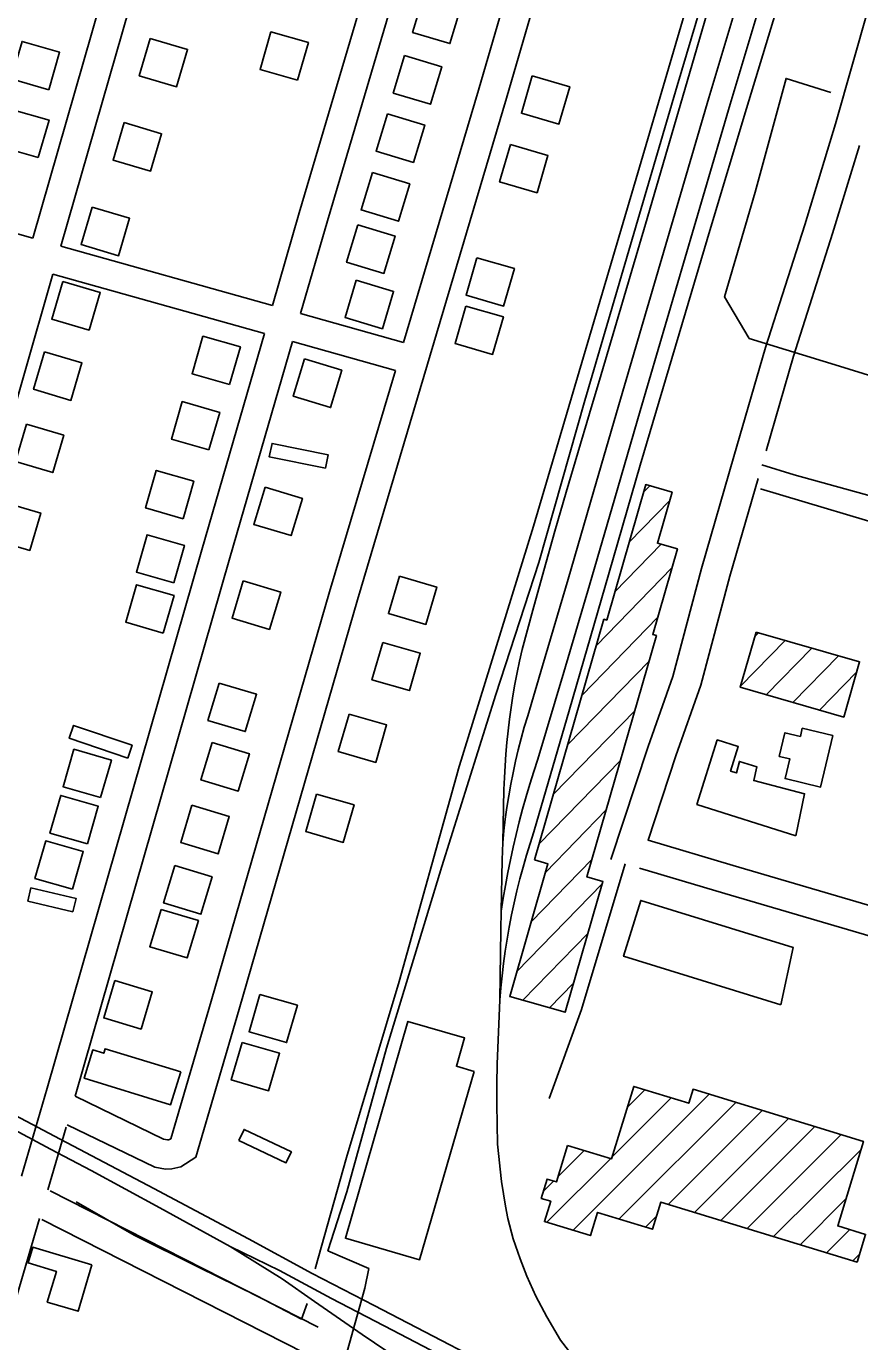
# Model space of a CAD drawing. Extents: x 3568792 to 3606828, y 529143 to 554785.
# Drawn here: x 3572984 to 3573838, y 547234 to 548583 of the extents above; entities that cross this region are included whole.
import ezdxf

# ---------------------------------------------------------------- set-up
doc = ezdxf.new("R2010")
doc.units = 0
for name, color, linetype in [('V-BLDG-OTLN', 7, 'Continuous'), ('V-RAIL-TRAK', 7, 'Continuous'), ('V-ROAD-CNTR', 7, 'Continuous'), ('V-SITE-OTLN', 7, 'Continuous'), ('V-TOPO-SHOR', 7, 'Continuous'), ('V-UTIL-LINE', 7, 'Continuous')]:
    doc.layers.add(name, color=color, linetype=linetype)

msp = doc.modelspace()

# ---------------------------------------------------------------- linework, layer by layer
at = {"layer": 'V-BLDG-OTLN'}
for p, q in [((3573616.5, 548104.9), (3573623.2, 548111.8)), ((3573601.9, 548054.1), (3573643.6, 548096.9)), ((3573587.2, 548003.2), (3573634.7, 548051.9)), ((3573568.4, 547948), (3573645.8, 548027.6)), ((3573553.7, 547897.2), (3573631.2, 547976.7)), ((3573716.3, 547906.3), (3573762.1, 547953.2)), ((3573730.9, 547957.1), (3573734.8, 547961.1)), ((3573742.6, 547897.4), (3573789.3, 547945.4)), ((3573769.9, 547889.6), (3573816.6, 547937.5)), ((3573539.1, 547846.3), (3573622.4, 547931.8)), ((3573797.1, 547881.7), (3573835.4, 547921)), ((3573524.4, 547795.5), (3573607.8, 547881)), ((3573509.8, 547744.6), (3573593.1, 547830.1)), ((3573516.1, 547715.2), (3573578.5, 547779.3)), ((3573501.4, 547664.4), (3573563.8, 547728.4)), ((3573486.8, 547613.5), (3573574.3, 547703.3)), ((3573492.9, 547584), (3573559.6, 547652.5)), ((3573520.2, 547576.2), (3573545, 547601.6)), ((3573600, 547474.1), (3573618, 547492.1)), ((3573544.6, 547347.9), (3573684.2, 547487.5)), ((3573584.5, 547423.2), (3573645.1, 547483.8)), ((3573591.5, 547359.5), (3573711.3, 547479.2)), ((3573641.9, 547374.5), (3573738.3, 547470.9)), ((3573669, 547366.2), (3573765.4, 547462.7)), ((3573696.1, 547357.9), (3573792.5, 547454.4)), ((3573723.1, 547349.7), (3573819.6, 547446.1)), ((3573529, 547403), (3573555.9, 547429.9)), ((3573750.2, 547341.4), (3573839.9, 547431)), ((3573517.5, 547356.2), (3573583, 547421.6)), ((3573513.9, 547387.9), (3573524.4, 547398.4)), ((3573777.3, 547333.1), (3573824.3, 547380.2)), ((3573618.6, 547351.2), (3573630, 547362.6)), ((3573804.4, 547324.9), (3573828.2, 547348.7)), ((3573831.5, 547316.6), (3573838.3, 547323.5))]:
    msp.add_line(p, q, dxfattribs=at)
for points in [[(3573391.3, 548615.4), (3573379.8, 548577.1), (3573418.1, 548565.6), (3573429.6, 548603.9)], [(3573110.7, 548571), (3573099.3, 548532.6), (3573137.7, 548521.3), (3573149, 548559.7)], [(3573261.8, 548528.1), (3573272.9, 548566.6), (3573234.4, 548577.6), (3573223.4, 548539.2)], [(3573006.6, 548518.3), (3573017.6, 548556.8), (3572979.1, 548567.8), (3572968.1, 548529.4)], [(3573371.4, 548553.3), (3573359.9, 548514.9), (3573398.2, 548503.4), (3573409.7, 548541.8)], [(3573502.6, 548532.5), (3573491.5, 548494.1), (3573529.9, 548483), (3573541, 548521.4)], [(3572995.8, 548448.7), (3573006.8, 548487.1), (3572968.4, 548498.1), (3572957.4, 548459.7)], [(3573353.9, 548493.5), (3573342.4, 548455.2), (3573380.7, 548443.7), (3573392.2, 548482)], [(3573084, 548484.5), (3573072.6, 548446.1), (3573111, 548434.8), (3573122.3, 548473.1)], [(3573480.2, 548462.1), (3573469, 548423.6), (3573507.5, 548412.5), (3573518.6, 548450.9)], [(3573338.5, 548433.2), (3573327, 548394.9), (3573365.3, 548383.4), (3573376.8, 548421.7)], [(3573051.1, 548397.7), (3573039.7, 548359.4), (3573078.1, 548348), (3573089.4, 548386.4)], [(3573323.5, 548379.6), (3573312, 548341.3), (3573350.3, 548329.8), (3573361.8, 548368.1)], [(3573445.8, 548345.8), (3573434.7, 548307.4), (3573473.1, 548296.2), (3573484.3, 548334.7)], [(3573021, 548321.4), (3573009.7, 548283), (3573048, 548271.7), (3573059.4, 548310.1)], [(3573322, 548322.8), (3573310.5, 548284.5), (3573348.8, 548273), (3573360.3, 548311.3)], [(3573434.5, 548296.2), (3573423.4, 548257.8), (3573461.8, 548246.7), (3573473, 548285.1)], [(3573192.1, 548215.9), (3573203.1, 548254.3), (3573164.7, 548265.3), (3573153.6, 548226.9)], [(3573002.3, 548249.2), (3572990.9, 548210.9), (3573029.3, 548199.5), (3573040.6, 548237.9)], [(3573268.8, 548242), (3573257.3, 548203.7), (3573295.6, 548192.2), (3573307.1, 548230.5)], [(3573170.9, 548148.7), (3573182, 548187.2), (3573143.5, 548198.2), (3573132.5, 548159.7)], [(3572983.7, 548175.1), (3572972.3, 548136.8), (3573010.7, 548125.4), (3573022, 548163.8)], [(3573290.3, 548130), (3573293.1, 548143.7), (3573235.6, 548155.3), (3573232.8, 548141.5)], [(3573144.3, 548078.1), (3573155.3, 548116.6), (3573116.8, 548127.6), (3573105.8, 548089.2)], [(3573505, 547727.9), (3573576.1, 547974.9), (3573578.9, 547974.1), (3573618.9, 548113.1), (3573646, 548105.3), (3573631, 548053), (3573651.5, 548047.1), (3573626.2, 547959.3), (3573630, 547958.2), (3573558.7, 547710.5), (3573575, 547705.8), (3573536.3, 547571.6), (3573479.4, 547587.9), (3573518.6, 547724)], [(3573228.4, 548110.5), (3573216.9, 548072.2), (3573255.2, 548060.7), (3573266.7, 548099)], [(3572960.1, 548095.2), (3572948.7, 548056.9), (3572987.1, 548045.5), (3572998.4, 548083.9)], [(3573134.8, 548012.2), (3573145.8, 548050.7), (3573107.4, 548061.7), (3573096.4, 548023.3)], [(3573366.2, 548019.2), (3573355, 547980.8), (3573393.5, 547969.6), (3573404.6, 548008)], [(3573124, 547960.8), (3573135.1, 547999.3), (3573096.6, 548010.3), (3573085.6, 547971.9)], [(3573206.1, 548014.3), (3573194.6, 547976), (3573233, 547964.5), (3573244.5, 548002.8)], [(3573349.3, 547951.2), (3573338.1, 547912.8), (3573376.6, 547901.7), (3573387.7, 547940.1)], [(3573732.3, 547961.8), (3573838.4, 547931.3), (3573822.1, 547874.6), (3573716, 547905.1)], [(3573181.3, 547909.5), (3573169.8, 547871.2), (3573208.2, 547859.7), (3573219.7, 547898)], [(3573314.7, 547877.6), (3573303.6, 547839.2), (3573342, 547828), (3573353.1, 547866.5)], [(3573087.6, 547832.4), (3573092.1, 547845.6), (3573032, 547866), (3573027.5, 547852.8)], [(3573810.9, 547855.7), (3573798.3, 547802.8), (3573762, 547811.5), (3573766.8, 547831.6), (3573755.9, 547834.2), (3573761.7, 547858.5), (3573777.6, 547854.7), (3573779.6, 547863.1)], [(3573174.1, 547848.4), (3573162.6, 547810.1), (3573200.9, 547798.6), (3573212.4, 547836.9)], [(3573773, 547752.7), (3573671.4, 547785), (3573692.4, 547851.1), (3573713.9, 547844.3), (3573706, 547819.2), (3573712, 547817.2), (3573715.1, 547829), (3573732.9, 547823.5), (3573729.7, 547809.4), (3573781.9, 547795.9)], [(3573059.8, 547792), (3573070.8, 547830.5), (3573032.4, 547841.5), (3573021.3, 547803.1)], [(3573046.2, 547744.6), (3573057.3, 547783), (3573018.8, 547794.1), (3573007.8, 547755.6)], [(3573281.3, 547795.6), (3573270.2, 547757.1), (3573308.6, 547746), (3573319.7, 547784.4)], [(3573153.4, 547784), (3573141.9, 547745.7), (3573180.2, 547734.2), (3573191.7, 547772.5)], [(3573030.9, 547698), (3573041.9, 547736.5), (3573003.5, 547747.5), (3572992.4, 547709)], [(3573135.8, 547722.1), (3573124.3, 547683.8), (3573162.6, 547672.3), (3573174.1, 547710.6)], [(3573031.3, 547674.8), (3573034.5, 547688.4), (3572988.3, 547699.3), (3572985.1, 547685.7)], [(3573757.6, 547579.3), (3573596.2, 547629.1), (3573613.9, 547686.4), (3573770.3, 547638.1)], [(3573121.7, 547677.2), (3573110.2, 547638.9), (3573148.5, 547627.4), (3573160, 547665.7)], [(3573074.4, 547604.2), (3573062.9, 547565.9), (3573101.2, 547554.4), (3573112.7, 547592.7)], [(3573223.2, 547590), (3573212.1, 547551.6), (3573250.5, 547540.5), (3573261.6, 547578.9)], [(3573442.8, 547511), (3573387, 547317.7), (3573310.8, 547339.7), (3573375, 547562.2), (3573433.2, 547545.4), (3573424.7, 547516.2)], [(3573141.9, 547510.6), (3573064.4, 547534.3), (3573062.9, 547529.6), (3573051.7, 547533), (3573042.9, 547503.9), (3573131.6, 547476.8)], [(3573204.8, 547540.8), (3573193.7, 547502.3), (3573232.1, 547491.2), (3573243.3, 547529.6)], [(3573538.8, 547435.1), (3573584, 547421.4), (3573606.6, 547495.6), (3573663.1, 547478.3), (3573667.5, 547492.6), (3573842.3, 547439.2), (3573815.9, 547352.4), (3573844.5, 547343.7), (3573835.8, 547315.3), (3573634.3, 547376.8), (3573625.9, 547349), (3573569.5, 547366.2), (3573562.3, 547342.5), (3573515.1, 547356.9), (3573521.5, 547377.7), (3573511.7, 547380.7), (3573517.7, 547400.5), (3573527.3, 547397.5)], [(3573201.5, 547440), (3573249.9, 547417), (3573255.4, 547428.4), (3573206.9, 547451.4)], [(3573050.7, 547312.6), (3573036.6, 547264.9), (3573005, 547274.2), (3573014.4, 547305.8), (3572985.4, 547314.4), (3572990.2, 547330.6)]]:
    msp.add_lwpolyline(points, close=True, dxfattribs=at)
at = {"layer": 'V-RAIL-TRAK'}
for points in [[(3573497.9, 547875.9), (3573513.1, 547927), (3573539.5, 548016.2), (3573565.5, 548105.6), (3573591.4, 548195.1), (3573683.7, 548509.9), (3573700.2, 548564.8), (3573716.4, 548619.7), (3573732.4, 548674.7), (3573748.1, 548729.7), (3573760.2, 548773)], [(3573708.6, 548689.2), (3573663.8, 548534.8), (3573618.8, 548380.5), (3573573.4, 548226.2), (3573561.2, 548186.1), (3573549.2, 548145.8), (3573537.4, 548105.5), (3573525.8, 548065.2), (3573514.5, 548024.8), (3573503.3, 547984.3), (3573492.3, 547943.8), (3573489.6, 547932), (3573487.1, 547920.2), (3573484.8, 547908.3), (3573482.7, 547896.4), (3573480.9, 547884.5), (3573479.2, 547872.5), (3573477.7, 547860.5), (3573476.5, 547848.5), (3573475.4, 547836.5), (3573474.6, 547824.4), (3573474, 547812.4), (3573473.5, 547800.3), (3573472.2, 547745.9), (3573471.8, 547728.2), (3573470.7, 547675.5), (3573470.4, 547656.1), (3573469.3, 547584)], [(3573759.3, 548620.8), (3573722.5, 548499), (3573685.9, 548377.1), (3573649.5, 548255.1), (3573613.4, 548133.1), (3573577.1, 548007.6), (3573540.7, 547882.2), (3573504.2, 547756.8), (3573500.3, 547744.8), (3573496.6, 547732.7), (3573493.1, 547720.6), (3573489.8, 547708.4), (3573486.8, 547696.2), (3573484, 547683.8), (3573481.4, 547671.5), (3573479, 547659.1), (3573476.8, 547646.7), (3573474.9, 547634.2), (3573473.1, 547621.7), (3573471.6, 547609.2), (3573470.3, 547596.6), (3573469.3, 547584)], [(3573470.7, 547675.5), (3573472.8, 547688.7), (3573475, 547701.9), (3573477.4, 547715), (3573480.1, 547728.1), (3573482.9, 547741.2), (3573486, 547754.2), (3573489.2, 547767.2), (3573492.6, 547780.1), (3573496.3, 547793), (3573500.1, 547805.8), (3573504.1, 547818.6), (3573508.4, 547831.2), (3573535, 547920.5), (3573561.3, 548009.8), (3573587.4, 548099.2), (3573613.2, 548188.7), (3573705.5, 548503.4), (3573722, 548558.3), (3573738.3, 548613.3)], [(3573497.9, 547875.9), (3573494.4, 547864.3), (3573491.2, 547852.7), (3573488.2, 547841), (3573485.4, 547829.3), (3573482.8, 547817.5), (3573480.5, 547805.7), (3573478.4, 547793.8), (3573476.5, 547781.9), (3573474.8, 547769.9), (3573473.4, 547757.9), (3573472.2, 547745.9)], [(3573211.3, 547339), (3573114.2, 547390.9), (3573012.4, 547444.5), (3572907.6, 547499.8), (3572836.6, 547536.5), (3572765.7, 547573.3), (3572694.7, 547610.1), (3572624.4, 547646.8)], [(3572620.2, 547633.4), (3572672.4, 547605.5), (3572758.2, 547560.7), (3572871.2, 547503.1), (3572943, 547465.9), (3573008.3, 547431.2), (3573049.9, 547409.2), (3573120.4, 547371.1), (3573192.7, 547331.3)], [(3573477.5, 547360), (3573475.2, 547372.7), (3573473, 547385.3), (3573471.1, 547398), (3573469.5, 547410.8), (3573468.1, 547423.5), (3573466.9, 547436.3), (3573466.5, 547456.9), (3573466.3, 547477.4), (3573466.3, 547498), (3573466.5, 547518.6), (3573469.3, 547584)], [(3573740.7, 547062.4), (3573696.9, 547090.7), (3573661.1, 547114.2), (3573636.4, 547132.3), (3573611.3, 547151.1), (3573587, 547172.3), (3573566.1, 547192.9), (3573547.9, 547214.1), (3573531.5, 547235.1), (3573517.5, 547259.1), (3573506.2, 547280.5), (3573497, 547300.8), (3573490, 547318.7), (3573482.9, 547339.3), (3573477.5, 547360)], [(3573192.7, 547331.3), (3573243.4, 547306.8), (3573296.5, 547277.9), (3573359.3, 547245.3), (3573429.4, 547209), (3573500.6, 547171.6), (3573552, 547144.7), (3573621.7, 547109.1), (3573684.6, 547076.4), (3573731.1, 547052), (3573794.9, 547019.3), (3573850.8, 546990.5)], [(3573192.7, 547331.3), (3573245.9, 547298.2), (3573279.2, 547274.7), (3573327.9, 547240.9), (3573377.6, 547207.5), (3573412, 547186), (3573457.2, 547158.8), (3573519.3, 547124.4), (3573592.9, 547085.3), (3573630.4, 547067.3), (3573700.8, 547031.7)], [(3573211.3, 547339), (3573276.6, 547303.7), (3573340.4, 547270.7), (3573409.5, 547235), (3573484.5, 547196), (3573552.2, 547161.7), (3573609.1, 547131.4), (3573654.2, 547107.6), (3573740.7, 547062.4), (3573796.5, 547033.5), (3573858, 547001.9)]]:
    msp.add_lwpolyline(points, dxfattribs=at)
at = {"layer": 'V-ROAD-CNTR'}
for points in [[(3572990.3, 548366), (3573067.8, 548636.5), (3573274.8, 549341.4)], [(3573019.1, 548357.9), (3573096.6, 548628.1), (3573303.5, 549332.9)], [(3573528.8, 549266.5), (3573382.2, 548792.8), (3573263.6, 548392), (3573236.1, 548296.9)], [(3573557.7, 549258.2), (3573410.9, 548784.1), (3573292.4, 548383.6), (3573264.9, 548288.7)], [(3573025.4, 547456.3), (3573115.2, 547412.6), (3573126.4, 547410.8), (3573132.9, 547411), (3573142, 547412.9), (3573157.3, 547422.8), (3573201.8, 547574.7), (3573323.4, 547994.8), (3573476.3, 548509.5), (3573616.5, 548990.7), (3573682.7, 549222.2)], [(3573370.6, 548259), (3573447.5, 548518), (3573587.6, 548999), (3573653.9, 549230.5)], [(3573847.7, 548603.3), (3573813.5, 548483.3), (3573782.1, 548379.7), (3573741.9, 548253.7), (3573709.5, 548142), (3573676.3, 548027.1), (3573646.8, 547916.1), (3573621.4, 547844.5), (3573583.1, 547728.3)], [(3572618.1, 548480.2), (3572888.5, 548394.7), (3572990.3, 548366)], [(3573838.2, 548461.2), (3573810.7, 548370.8), (3573770.6, 548244.9), (3573742.4, 548147.6)], [(3573019.1, 548357.9), (3573236.1, 548296.9)], [(3572802.3, 547601.2), (3573010.9, 548329.1)], [(3573010.9, 548329.1), (3573227.7, 548268)], [(3573264.9, 548288.7), (3573370.6, 548259)], [(3573227.7, 548268), (3573163.6, 548046.1), (3573005, 547493.9), (3572978.5, 547403.4)], [(3573256.6, 548259.9), (3573192.4, 548037.8), (3573033.8, 547485.6)], [(3573256.6, 548259.9), (3573362.1, 548230.2)], [(3573033.8, 547485.6), (3573124.4, 547441.5), (3573128.3, 547440.9), (3573129.3, 547440.9), (3573130.4, 547441.1), (3573131.7, 547441.9), (3573173, 547583.1), (3573294.7, 548003.2), (3573362.1, 548230.2)], [(3574183.5, 548001.7), (3574105.8, 548024.3), (3573970.7, 548067.9), (3573771.3, 548123.2), (3573738.2, 548133.4)], [(3573734.2, 548119.3), (3573705.2, 548019.1), (3573675.5, 547907.2), (3573649.8, 547834.8), (3573621.3, 547748.3), (3573708.6, 547722.3), (3573877.5, 547672.7), (3574033.9, 547627.6), (3574070.3, 547618.2)], [(3573597.9, 547723.9), (3573553.1, 547574.6), (3573519.8, 547483.1)], [(3573612.5, 547719.6), (3573700.1, 547693.5), (3573869.1, 547643.9), (3574026, 547598.6), (3574062.8, 547589.2)], [(3573024.5, 547453.7), (3573005.7, 547389.4)], [(3573008, 547388.3), (3573282.8, 547248.7)], [(3572997.1, 547360.1), (3572957.8, 547225.6)], [(3572999.3, 547359.1), (3573269.2, 547221.9)]]:
    msp.add_lwpolyline(points, dxfattribs=at)
at = {"layer": 'V-SITE-OTLN'}
msp.add_lwpolyline([(3572732.9, 545315.6), (3572881.1, 545723.3), (3572958, 546014.2), (3573047, 546320.6), (3573157.8, 546697.3), (3573260.8, 547029.2), (3573305.2, 547196.6), (3573330.9, 547288.5), (3573334.9, 547308.7), (3573292.9, 547326.9), (3573312.5, 547387.4), (3573353.1, 547534.8), (3573409.8, 547721.1), (3573465.1, 547897.8), (3573509.2, 548033.3), (3573556.6, 548199.4), (3573603.5, 548359), (3573651.2, 548522.2), (3573708.8, 548715.5), (3573760.6, 548899.2), (3573822.3, 549114.1), (3573875.4, 549292.1)], dxfattribs=at)
at = {"layer": 'V-TOPO-SHOR'}
msp.add_line((3573312.1, 547422.6), (3573279.8, 547308.4), dxfattribs=at)
for points in [[(3573426.5, 547820), (3573426.5, 547820.3), (3573503.7, 548070.6), (3573611, 548433), (3573686.6, 548690.4), (3573772.2, 548981.8), (3573826.1, 549171.7), (3573855.4, 549274.8), (3573911.7, 549466.3), (3573989.3, 549733.2), (3574049.2, 549930.2), (3574062.9, 549982.3), (3574069.8, 550027.4)], [(3573426.5, 547820), (3573365.9, 547603.1), (3573312.1, 547422.6)], [(3573034.6, 547377.1), (3573094.3, 547343.1), (3573160.2, 547310.1), (3573219.9, 547280.6), (3573265.7, 547256.8), (3573271.5, 547272.7)]]:
    msp.add_lwpolyline(points, dxfattribs=at)
at = {"layer": 'V-UTIL-LINE'}
for points in [[(3573930.3, 548199.7), (3573817.7, 548234.5), (3573725.2, 548263.1), (3573699.9, 548305.8), (3573731.1, 548413.2), (3573762.9, 548529.9), (3573808.9, 548515.6)], [(3574279.6, 548144.5), (3574161.6, 548175.8), (3574090.8, 548194.4), (3574038.8, 548208), (3574024.1, 548160.2), (3573926.3, 548186.6), (3573890.2, 548062.9), (3573736.7, 548108.9)]]:
    msp.add_lwpolyline(points, dxfattribs=at)

doc.saveas('drawing.dxf')
